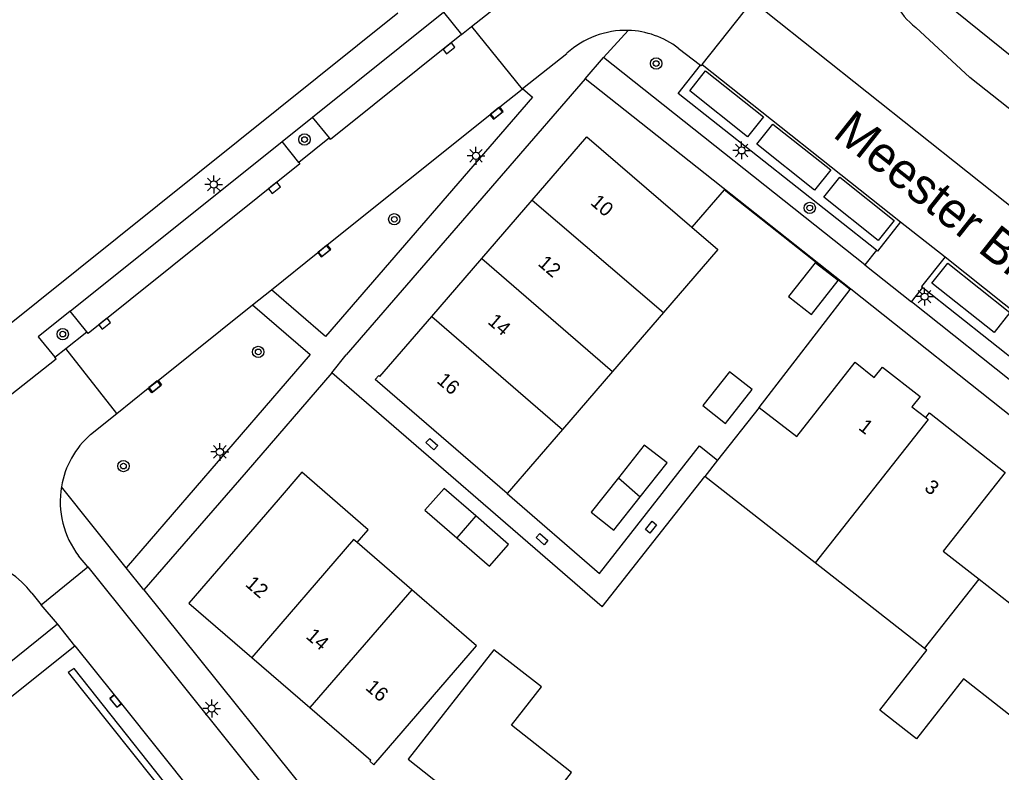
# Model space of a CAD drawing. Extents: x 135999 to 138000, y 396000 to 398501.
# Drawn here: x 137090.8 to 137159.8, y 398338 to 398390.9 of the extents above; entities that cross this region are included whole.
import ezdxf

# ---------------------------------------------------------------- set-up
doc = ezdxf.new("R2010")
doc.units = 0
for name, color, linetype in [('gg-afsc-erfafscheiding', 7, 'Continuous'), ('gg-afsc-hekwerk', 7, 'Continuous'), ('gg-anno-huisnummerreeks BGT', 7, 'Continuous'), ('gg-anno-openbare ruimte label', 7, 'Continuous'), ('gg-bbg-bijgebouw', 7, 'Continuous'), ('gg-bbg-hoofdgebouw', 7, 'Continuous'), ('gg-bbg-tussenscheiding', 7, 'Continuous'), ('gg-knt-BGT kruinlijn', 7, 'Continuous'), ('gg-knt-bovenkant onderkant talud', 7, 'Continuous'), ('gg-knt-verharding', 7, 'Continuous'), ('gg-knt-verharding nz', 7, 'Continuous'), ('gt-grn-groengrens', 7, 'Continuous'), ('gt-grn-vlakafsluiter', 7, 'Continuous'), ('gt-grn-weggrens', 7, 'Continuous'), ('gt-symb-boom', 7, 'Continuous'), ('gt-symb-kolk', 7, 'Continuous'), ('gt-symb-kolk center center', 7, 'Continuous'), ('gt-symb-lichtmast', 7, 'Continuous')]:
    doc.layers.add(name, color=color, linetype=linetype)

# ---------------------------------------------------------------- blocks, each defined once
blk = doc.blocks.new('gt0-LMAST')
at = {"layer": 'gt-symb-lichtmast'}
for p, q in [((-0.182, 0.173), (-0.447, 0.438)), ((-0.005, 0.246), (-0.005, 0.621)), ((0.172, 0.173), (0.437, 0.438)), ((-0.255, -0.004), (-0.63, -0.004)), ((-0.182, -0.181), (-0.447, -0.446)), ((-0.005, -0.254), (-0.005, -0.629)), ((0.437, -0.446), (0.172, -0.181)), ((0.245, -0.004), (0.62, -0.004))]:
    blk.add_line(p, q, dxfattribs=at)
blk.add_circle((-0.005, -0.004), 0.25, dxfattribs=at)
blk = doc.blocks.new('gt0-BOOM')
at = {"layer": 'gt-symb-boom'}
for radius in [0.4, 0.2]:
    blk.add_circle((0, 0), radius, dxfattribs=at)
blk = doc.blocks.new('gt0-KOLK')
at = {"layer": 'gt-symb-kolk'}
blk.add_lwpolyline([(0, 0), (0.375, 0), (0.375, 0.4), (-0.375, 0.4), (-0.375, 0), (0, 0)], dxfattribs=at)
blk = doc.blocks.new('gt0-KOLKCC')
at = {"layer": 'gt-symb-kolk center center'}
blk.add_lwpolyline([(-0.375, 0.2), (0.375, 0.2), (0.375, -0.2), (-0.375, -0.2)], close=True, dxfattribs=at)

msp = doc.modelspace()

# ---------------------------------------------------------------- linework, layer by layer
at = {"layer": 'gg-afsc-erfafscheiding'}
msp.add_line((137131.747, 398349.658), (137138.951, 398358.808), dxfattribs=at)
at = {"layer": 'gg-afsc-hekwerk'}
for p, q in [((137142.775, 398363.677), (137149.188, 398371.956)), ((137112.73, 398366.115), (137106.707, 398359.122)), ((137131.747, 398349.658), (137112.73, 398366.115))]:
    msp.add_line(p, q, dxfattribs=at)
for points in [[(137149.188, 398371.956), (137140.328, 398378.98), (137138.051, 398376.341)], [(137125.056, 398357.608), (137131.559, 398351.998), (137138.577, 398360.971), (137139.859, 398359.964)]]:
    msp.add_lwpolyline(points, dxfattribs=at)
at = {"layer": 'gg-bbg-bijgebouw'}
for p, q in [((137134.423, 398357.386), (137136.307, 398359.769)), ((137125.16, 398354.041), (137122.849, 398356.046))]:
    msp.add_line(p, q, dxfattribs=at)
for points in [[(137148.326, 398372.591), (137146.727, 398373.85), (137144.851, 398371.47), (137146.449, 398370.21), (137148.326, 398372.591)], [(137142.293, 398364.931), (137140.691, 398366.186), (137138.815, 398363.816), (137140.41, 398362.553), (137142.293, 398364.931)], [(137136.307, 398359.769), (137134.703, 398361.019), (137132.882, 398358.717)], [(137132.882, 398358.717), (137130.967, 398356.295), (137132.563, 398355.033), (137134.423, 398357.386)], [(137122.849, 398356.046), (137120.623, 398357.979), (137119.285, 398356.446), (137121.519, 398354.507)], [(137121.519, 398354.507), (137123.826, 398352.504), (137125.16, 398354.041)]]:
    msp.add_lwpolyline(points, dxfattribs=at)
at = {"layer": 'gg-bbg-hoofdgebouw'}
for p, q in [((137123.283, 398374.145), (137126.818, 398378.244)), ((137119.755, 398370.056), (137123.283, 398374.145)), ((137136.05, 398370.345), (137132.476, 398366.204)), ((137132.476, 398366.204), (137128.947, 398362.116)), ((137125.056, 398357.608), (137115.791, 398365.629)), ((137142.775, 398363.677), (137139.859, 398359.964)), ((137128.947, 398362.116), (137125.056, 398357.608)), ((137139.859, 398359.964), (137138.951, 398358.808)), ((137146.713, 398352.735), (137138.951, 398358.808)), ((137118.351, 398350.842), (137114.516, 398354.162)), ((137154.399, 398346.721), (137146.713, 398352.735)), ((137122.897, 398346.906), (137118.351, 398350.842)), ((137107.109, 398346.092), (137111.199, 398342.567))]:
    msp.add_line(p, q, dxfattribs=at)
for points in [[(137126.818, 398378.244), (137130.67, 398382.71), (137138.051, 398376.341)], [(137138.051, 398376.341), (137139.871, 398374.772), (137136.05, 398370.345)], [(137115.791, 398365.629), (137116.037, 398365.913), (137116.12, 398365.841), (137119.755, 398370.056)], [(137142.775, 398363.677), (137145.433, 398361.621), (137149.522, 398366.846), (137150.874, 398365.788), (137151.443, 398366.515), (137154.097, 398364.45), (137153.523, 398363.715), (137154.494, 398362.955)], [(137154.494, 398362.955), (137154.756, 398363.29), (137160.081, 398359.105), (137155.725, 398353.562), (137158.244, 398351.593)], [(137114.516, 398354.162), (137115.281, 398355.069), (137110.617, 398359.11), (137108.952, 398357.183)], [(137108.952, 398357.183), (137102.675, 398349.914), (137107.109, 398346.092)], [(137158.244, 398351.593), (137160.947, 398349.48), (137165.108, 398354.794), (137170.185, 398350.819)], [(137111.199, 398342.567), (137115.488, 398338.87), (137115.416, 398338.786), (137115.692, 398338.542), (137122.897, 398346.906)], [(137162.16, 398340.65), (137157.138, 398344.579), (137153.841, 398340.365), (137151.266, 398342.38), (137154.562, 398346.594), (137154.399, 398346.721)], [(137125.377, 398341.323), (137127.473, 398344.015), (137124.128, 398346.62), (137118.097, 398338.942), (137121.026, 398336.624), (137117.489, 398332.12), (137121.874, 398328.662)], [(137128.84, 398337.047), (137129.589, 398337.995), (137125.377, 398341.323)]]:
    msp.add_lwpolyline(points, dxfattribs=at)
at = {"layer": 'gg-bbg-tussenscheiding'}
for p, q in [((137126.818, 398378.244), (137136.05, 398370.345)), ((137123.283, 398374.145), (137132.476, 398366.204)), ((137119.755, 398370.056), (137128.947, 398362.116)), ((137132.882, 398358.717), (137134.423, 398357.386)), ((137122.849, 398356.046), (137121.519, 398354.507)), ((137154.399, 398346.721), (137158.244, 398351.593)), ((137118.351, 398350.842), (137111.199, 398342.567))]:
    msp.add_line(p, q, dxfattribs=at)
for points in [[(137154.494, 398362.955), (137154.668, 398362.817), (137146.713, 398352.735)], [(137114.516, 398354.162), (137114.268, 398354.376), (137107.109, 398346.092)]]:
    msp.add_lwpolyline(points, dxfattribs=at)
at = {"layer": 'gg-knt-BGT kruinlijn'}
msp.add_lwpolyline([(137199.386, 398353.787), (137157.585, 398386.864), (137153.792, 398390.398)], dxfattribs=at)
msp.add_arc((137156.838, 398394.372), 5.007, 130.47405, 232.5292, dxfattribs=at)
at = {"layer": 'gg-knt-bovenkant onderkant talud'}
msp.add_line((137200.551, 398355.933), (137155.842, 398392.133), dxfattribs=at)
at = {"layer": 'gg-knt-verharding'}
for p, q in [((137122.563, 398390.465), (137124.974, 398392.385)), ((137138.777, 398387.795), (137142.385, 398392.36)), ((137078.06, 398359.946), (137117.374, 398391.426)), ((137121.843, 398389.891), (137122.563, 398390.465)), ((137122.563, 398390.465), (137126.106, 398386.061)), ((137131.839, 398388.276), (137133.576, 398390.186)), ((137137.096, 398388.946), (137138.646, 398387.742)), ((137126.151, 398386.097), (137129.263, 398388.575)), ((137150.212, 398373.705), (137131.839, 398388.276)), ((137130.551, 398386.792), (137113.753, 398367.379)), ((137149.214, 398371.989), (137130.551, 398386.792)), ((137126.106, 398386.061), (137126.151, 398386.097)), ((137124.536, 398384.804), (137126.106, 398386.061)), ((137109.237, 398382.375), (137111.387, 398384.097)), ((137112.569, 398382.622), (137111.387, 398384.097)), ((137112.409, 398375.103), (137123.847, 398384.253)), ((137112.569, 398382.622), (137110.423, 398380.894)), ((137094.346, 398370.448), (137109.237, 398382.375)), ((137110.423, 398380.894), (137109.237, 398382.375)), ((137108.492, 398371.951), (137111.744, 398374.568)), ((137151.027, 398374.727), (137150.212, 398373.705)), ((137191.643, 398338.336), (137149.214, 398371.989)), ((137153.499, 398371.099), (137154.288, 398372.104)), ((137154.288, 398372.104), (137163.86, 398364.51)), ((137100.514, 398365.574), (137107.166, 398370.893)), ((137163.036, 398363.502), (137153.499, 398371.099)), ((137095.518, 398368.986), (137094.346, 398370.448)), ((137094.024, 398367.811), (137095.518, 398368.986)), ((137093.252, 398367.204), (137094.024, 398367.811)), ((137097.613, 398363.249), (137094.024, 398367.811)), ((137097.613, 398363.249), (137099.827, 398365.024)), ((137095.773, 398361.774), (137097.613, 398363.249)), ((137106.707, 398359.122), (137099.52, 398350.853)), ((137098.263, 398352.389), (137093.722, 398358.099)), ((137095.57, 398352.454), (137094.93, 398353.23)), ((137092.309, 398349.794), (137095.57, 398352.454)), ((137091.639, 398350.612), (137092.309, 398349.794)), ((137093.436, 398348.445), (137092.309, 398349.794)), ((137094.668, 398346.909), (137097.433, 398343.459)), ((137097.935, 398342.833), (137104.308, 398334.879))]:
    msp.add_line(p, q, dxfattribs=at)
for points in [[(137203.438, 398343.644), (137143.281, 398391.476), (137142.808, 398391.893), (137142.385, 398392.36)], [(137111.387, 398384.097), (137120.58, 398391.459), (137121.843, 398389.891)], [(137151.027, 398374.727), (137137.082, 398385.761), (137138.646, 398387.742)], [(137138.777, 398387.795), (137138.701, 398387.699), (137138.646, 398387.742)], [(137126.151, 398386.097), (137126.854, 398385.495), (137112.296, 398368.657), (137108.492, 398371.951)], [(137123.847, 398384.253), (137124.098, 398383.939), (137124.785, 398384.492), (137124.536, 398384.804)], [(137111.744, 398374.568), (137111.992, 398374.254), (137112.658, 398374.793), (137112.409, 398375.103)], [(137107.166, 398370.893), (137111.205, 398367.398), (137098.263, 398352.389)], [(137094.346, 398370.448), (137092.085, 398368.635), (137093.252, 398367.204)], [(137090.123, 398364.53), (137093.344, 398367.088), (137093.252, 398367.204)], [(137100.514, 398365.574), (137100.763, 398365.264), (137100.081, 398364.704), (137099.827, 398365.024)], [(137095.57, 398352.454), (137112.473, 398331.37), (137116, 398328.571)], [(137099.52, 398350.853), (137113.924, 398332.88), (137157.254, 398298.532)], [(137077.73, 398347.153), (137083.829, 398340.716), (137093.436, 398348.445)], [(137096.463, 398327.448), (137085.18, 398339.327), (137094.668, 398346.909)], [(137097.433, 398343.459), (137097.12, 398343.2), (137097.625, 398342.585), (137097.935, 398342.833)]]:
    msp.add_lwpolyline(points, dxfattribs=at)
for centre, radius, start, end in [((137133.401, 398384.075), 6.114, 88.36204, 132.60149), ((137133.392, 398384.047), 6.142, 52.90669, 88.28137), ((137099.924, 398357.047), 6.291, 131.29184, 170.37681), ((137099.918, 398357.052), 6.284, 170.40866, 217.45885), ((137086.911, 398347.079), 5.902, 36.77119, 118.63568)]:
    msp.add_arc(centre, radius, start, end, dxfattribs=at)
at = {"layer": 'gg-knt-verharding nz'}
for p, q in [((137138.777, 398387.795), (137152.728, 398376.734)), ((137123.847, 398384.253), (137124.536, 398384.804)), ((137152.728, 398376.734), (137155.848, 398374.261)), ((137111.744, 398374.568), (137112.409, 398375.103)), ((137150.212, 398373.705), (137153.499, 398371.099)), ((137155.848, 398374.261), (137165.583, 398366.506)), ((137107.166, 398370.893), (137108.492, 398371.951)), ((137112.73, 398366.115), (137113.753, 398367.379)), ((137099.827, 398365.024), (137100.514, 398365.574)), ((137094.668, 398346.909), (137093.436, 398348.445)), ((137097.433, 398343.459), (137097.935, 398342.833))]:
    msp.add_line(p, q, dxfattribs=at)
for points in [[(137121.843, 398389.891), (137112.645, 398382.527), (137112.569, 398382.622)], [(137139.012, 398387.338), (137143.077, 398384.112), (137141.97, 398382.711), (137137.905, 398385.937), (137139.012, 398387.338)], [(137142.616, 398382.189), (137143.736, 398383.59), (137147.808, 398380.384), (137146.68, 398378.951), (137142.616, 398382.189)], [(137110.423, 398380.894), (137110.495, 398380.805), (137095.602, 398368.882), (137095.518, 398368.986)], [(137147.335, 398378.451), (137148.463, 398379.86), (137152.283, 398376.826), (137151.158, 398375.406), (137147.335, 398378.451)], [(137152.728, 398376.734), (137151.097, 398374.672), (137151.027, 398374.727)], [(137155.848, 398374.261), (137154.196, 398372.177), (137154.288, 398372.104)], [(137154.918, 398372.414), (137156.055, 398373.825), (137160.411, 398370.353), (137159.302, 398368.94), (137154.918, 398372.414)]]:
    msp.add_lwpolyline(points, dxfattribs=at)
at = {"layer": 'gt-grn-groengrens'}
msp.add_lwpolyline([(137103.5, 398334.113), (137094.618, 398345.323), (137094.208, 398345.02), (137103.159, 398333.79)], dxfattribs=at)
at = {"layer": 'gt-grn-vlakafsluiter'}
msp.add_line((137149.188, 398371.956), (137149.214, 398371.989), dxfattribs=at)
at = {"layer": 'gt-grn-weggrens'}
for p, q in [((137130.551, 398386.792), (137131.839, 398388.276)), ((137099.52, 398350.853), (137098.263, 398352.389))]:
    msp.add_line(p, q, dxfattribs=at)

# ---------------------------------------------------------------- block references
at = {"layer": 'gt-symb-boom'}
for p in [(137135.539, 398387.857), (137110.816, 398382.514), (137146.336, 398377.701), (137117.126, 398376.904), (137093.813, 398368.826), (137107.56, 398367.574), (137098.083, 398359.55)]:
    msp.add_blockref('gt0-BOOM', p, dxfattribs=at)
at = {"layer": 'gt-symb-kolk'}
for p, rotation in [((137120.85, 398389.09), -141.34145210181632), ((137124.191, 398384.528), -141.34145210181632), ((137108.572, 398379.272), -141.3011215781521), ((137112.077, 398374.836), -141.1750819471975), ((137096.639, 398369.714), -141.2607928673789), ((137100.171, 398365.299), -141.28977752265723), ((137097.684, 398343.146), 128.70517606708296)]:
    msp.add_blockref('gt0-KOLK', p, dxfattribs=dict(at, rotation=rotation))
at = {"layer": 'gt-symb-kolk center center'}
for p, rotation in [((137119.768, 398361.1), -41.579926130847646), ((137135.178, 398355.251), 52.024517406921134), ((137127.508, 398354.416), -41.58596206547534)]:
    msp.add_blockref('gt0-KOLKCC', p, dxfattribs=dict(at, rotation=rotation))
at = {"layer": 'gt-symb-lichtmast'}
for p in [(137122.874, 398381.374), (137141.555, 398381.753), (137104.437, 398379.354), (137154.417, 398371.467), (137104.865, 398360.547), (137104.293, 398342.502)]:
    msp.add_blockref('gt0-LMAST', p, dxfattribs=at)

# ---------------------------------------------------------------- texts
at = {"layer": 'gg-anno-huisnummerreeks BGT'}
for s, rotation, p in [('10', 319.2, (137130.858, 398377.993)), ('12', 319.2, (137127.164, 398373.711)), ('14', 319.2, (137123.633, 398369.617)), ('16', 319.2, (137120.052, 398365.465)), ('1', 322.1, (137149.7, 398362.17)), ('3', 321.8, (137154.333, 398357.9)), ('12', 319.2, (137106.589, 398351.162)), ('14', 319.2, (137110.851, 398347.488)), ('16', 319.2, (137115.041, 398343.877))]:
    msp.add_text(s, height=1, rotation=rotation, dxfattribs=at).set_placement(p)
at = {"layer": 'gg-anno-openbare ruimte label'}
msp.add_text('Meester Binkstraat', height=2.5, rotation=321.6, dxfattribs=at).set_placement((137147.876, 398382.771))

doc.saveas('drawing.dxf')
